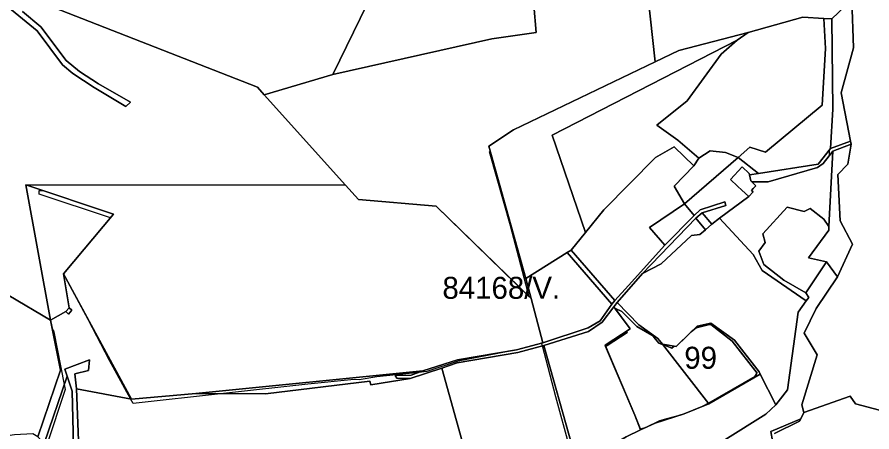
# Model space of a CAD drawing. Extents: x -477304 to -465429, y -1159113 to -1149210.
# Drawn here: x -471814 to -471231, y -1151230 to -1150947 of the extents above; entities that cross this region are included whole.
import ezdxf

# ---------------------------------------------------------------- set-up
doc = ezdxf.new("R2010")
doc.units = 0
for name, color, linetype in [('BPEJ_s', 7, 'Continuous'), ('ostatni_s', 7, 'Continuous'), ('PUPFL_s', 7, 'Continuous'), ('trav_porost_s', 7, 'Continuous'), ('voda_s', 7, 'Continuous')]:
    doc.layers.add(name, color=color, linetype=linetype)

msp = doc.modelspace()

# ---------------------------------------------------------------- linework, layer by layer
at = {"layer": 'BPEJ_s'}
for points in [[(-471437.58, -1151240.24), (-471446.73, -1151206.14), (-471456.05, -1151171.39), (-471456.56, -1151169.48), (-471460.78, -1151170.54), (-471473.65, -1151173.99), (-471476.21, -1151174.42), (-471479.41, -1151175.23), (-471513.55, -1151181.81), (-471534.89, -1151188.85), (-471540.4, -1151189.43), (-471569.01, -1151192.47), (-471580.96, -1151194.39), (-471584.37, -1151194.18), (-471615.94, -1151197.38), (-471673.59, -1151203.82), (-471735.16, -1151210.7), (-471736.93, -1151207.46), (-471751.19, -1151181.38), (-471765.73, -1151153.39), (-471782.62, -1151122.24), (-471750.71, -1151084.12), (-471799.18, -1151067.89), (-471799.19, -1151065.87), (-471799.19, -1151065.46), (-471796.87, -1151065.46), (-471808.43, -1151061.63), (-471590.33, -1151061.66), (-471581.49, -1151071.5), (-471528.49, -1151076.1), (-471465.04, -1151137.81), (-471477.68, -1151089.53), (-471492.01, -1151039.06), (-471491.49, -1151038.69), (-471492.48, -1151035.13), (-471475.76, -1151024.09), (-471379.12, -1150977.59), (-471362.93, -1150969.99), (-471315.72, -1150957.62), (-471278.47, -1150947.25), (-471264.05, -1150948.13), (-471258.57, -1150948.27), (-471257.9, -1151009.92), (-471259.58, -1151036.67), (-471260.51, -1151037.88), (-471260.29, -1151041.68), (-471257.89, -1151038.63), (-471260.54, -1151090), (-471260.57, -1151092.48), (-471274.53, -1151111.31), (-471262.15, -1151114.11), (-471276.24, -1151135.17), (-471274.35, -1151138.42), (-471276.11, -1151140.72), (-471281.66, -1151148.37), (-471288.85, -1151201.38), (-471290.61, -1151203.63), (-471290.63, -1151203.71), (-471290.64, -1151203.78), (-471291.04, -1151204.17), (-471296.75, -1151211.45), (-471303.66, -1151217.91), (-471331.56, -1151235.48)], [(-471437.58, -1151240.24), (-471446.73, -1151206.14), (-471456.05, -1151171.39), (-471456.56, -1151169.48), (-471460.78, -1151170.54), (-471473.65, -1151173.99), (-471476.21, -1151174.42), (-471479.41, -1151175.23), (-471513.55, -1151181.81), (-471534.89, -1151188.85), (-471540.4, -1151189.43), (-471569.01, -1151192.47), (-471580.96, -1151194.39), (-471584.37, -1151194.18), (-471615.94, -1151197.38), (-471673.59, -1151203.82), (-471735.16, -1151210.7), (-471736.93, -1151207.46), (-471751.19, -1151181.38), (-471765.73, -1151153.39), (-471782.62, -1151122.24), (-471750.71, -1151084.12), (-471799.18, -1151067.89), (-471799.19, -1151065.87), (-471799.19, -1151065.46), (-471796.87, -1151065.46), (-471808.43, -1151061.63), (-471590.33, -1151061.66), (-471581.49, -1151071.5), (-471528.49, -1151076.1), (-471465.04, -1151137.81), (-471477.68, -1151089.53), (-471492.01, -1151039.06), (-471491.49, -1151038.69), (-471492.48, -1151035.13), (-471475.76, -1151024.09), (-471379.12, -1150977.59), (-471362.93, -1150969.99), (-471315.72, -1150957.62), (-471278.47, -1150947.25), (-471264.05, -1150948.13), (-471258.57, -1150948.27)], [(-471258.57, -1150948.27), (-471257.9, -1151009.92), (-471259.58, -1151036.67), (-471260.51, -1151037.88), (-471260.29, -1151041.68), (-471257.89, -1151038.63), (-471260.54, -1151090), (-471260.57, -1151092.48), (-471274.53, -1151111.31), (-471262.15, -1151114.11), (-471276.24, -1151135.17), (-471274.35, -1151138.42), (-471276.11, -1151140.72), (-471281.66, -1151148.37), (-471288.85, -1151201.38), (-471290.61, -1151203.63), (-471290.63, -1151203.71), (-471290.64, -1151203.78), (-471291.04, -1151204.17), (-471296.75, -1151211.45), (-471303.66, -1151217.91), (-471331.56, -1151235.48)], [(-471820.06, -1151136.9), (-471791.51, -1151153.92), (-471790.26, -1151160.11), (-471790.04, -1151160.28), (-471789.8, -1151160.47), (-471789.37, -1151161.75), (-471782.14, -1151197.72), (-471781.48, -1151201.01), (-471794.34, -1151239.37)], [(-471820.06, -1151136.9), (-471791.51, -1151153.92), (-471790.26, -1151160.11), (-471790.04, -1151160.28), (-471789.8, -1151160.47), (-471789.37, -1151161.75), (-471782.14, -1151197.72), (-471781.48, -1151201.01), (-471794.34, -1151239.37)]]:
    msp.add_lwpolyline(points, dxfattribs=at)
for points in [[(-471373.92, -1151170.46), (-471367.64, -1151172.85), (-471366.15, -1151171.59), (-471364.86, -1151171.82), (-471354.54, -1151161.79), (-471351.22, -1151158.98), (-471342.05, -1151156.85), (-471341.19, -1151156.85), (-471326.66, -1151168.2), (-471309.62, -1151189.91), (-471309.9, -1151190.34), (-471311.11, -1151192.26), (-471342.78, -1151210.28), (-471346.93, -1151212.64), (-471359.34, -1151217.73), (-471365.12, -1151219.57), (-471371.34, -1151221.13), (-471376.17, -1151222.34), (-471385.56, -1151227.03), (-471388.98, -1151228.1), (-471389.26, -1151227.81), (-471389.37, -1151227.7), (-471393.03, -1151218.6), (-471412.88, -1151171.85), (-471411.8, -1151171.14), (-471398.15, -1151162.18), (-471398.68, -1151161.37), (-471396.21, -1151159.75), (-471406.47, -1151146.01), (-471406.25, -1151145.76), (-471401.77, -1151147.89), (-471391.53, -1151158.13), (-471381.3, -1151164.1), (-471380.08, -1151165.48), (-471376.6, -1151169.43), (-471374.88, -1151170.09)], [(-471373.92, -1151170.46), (-471374.88, -1151170.09), (-471376.6, -1151169.43), (-471380.08, -1151165.48), (-471381.3, -1151164.1), (-471391.53, -1151158.13), (-471401.77, -1151147.89), (-471406.25, -1151145.76), (-471406.47, -1151146.01), (-471396.21, -1151159.75), (-471398.68, -1151161.37), (-471398.15, -1151162.18), (-471411.8, -1151171.14), (-471412.88, -1151171.85), (-471393.03, -1151218.6), (-471389.37, -1151227.7), (-471389.26, -1151227.81), (-471388.98, -1151228.1), (-471385.56, -1151227.03), (-471376.17, -1151222.34), (-471371.34, -1151221.13), (-471365.12, -1151219.57), (-471359.34, -1151217.73), (-471346.93, -1151212.64), (-471342.78, -1151210.28), (-471311.11, -1151192.26), (-471309.9, -1151190.34), (-471309.62, -1151189.91), (-471326.66, -1151168.2), (-471341.19, -1151156.85), (-471342.05, -1151156.85), (-471351.22, -1151158.98), (-471354.54, -1151161.79), (-471364.86, -1151171.82), (-471366.15, -1151171.59), (-471367.64, -1151172.85)]]:
    msp.add_lwpolyline(points, close=True, dxfattribs=at)
at = {"layer": 'ostatni_s'}
for points in [[(-471810.52, -1150943.3), (-471798.12, -1150953.92), (-471780.87, -1150976.74), (-471771.76, -1150984.27), (-471758.9, -1150992.66), (-471737.04, -1151005.24), (-471740.22, -1151008.12), (-471761.73, -1150995.23), (-471776.37, -1150985.59), (-471783.35, -1150979.71), (-471800.65, -1150956.56), (-471828.29, -1150933.93)], [(-471775.41, -1151258.2), (-471776.85, -1151202.29), (-471780.14, -1151191.91), (-471781.67, -1151187.1), (-471765.03, -1151180.77), (-471765.69, -1151188.02), (-471775.01, -1151190.33), (-471773.71, -1151200.7), (-471771.36, -1151265.38)]]:
    msp.add_lwpolyline(points, dxfattribs=at)
for points in [[(-471302.1, -1151059.59), (-471313.13, -1151059.58), (-471313.89, -1151058.87), (-471314.74, -1151054.69), (-471308.66, -1151053.83), (-471267.84, -1151047.38), (-471259.58, -1151036.67), (-471245.91, -1151031.79), (-471245.5, -1151033.82), (-471257.89, -1151038.63), (-471264.39, -1151046.9), (-471268.25, -1151049.68)], [(-471330.89, -1151075.62), (-471331.51, -1151073.22), (-471348.49, -1151078.57), (-471352.59, -1151082.51), (-471358.99, -1151074.43), (-471322.51, -1151043.01), (-471308.66, -1151053.83), (-471314.74, -1151054.69), (-471314.91, -1151053.89), (-471319.74, -1151049.38), (-471327.76, -1151057.98), (-471322.93, -1151062.49), (-471319.97, -1151065.25), (-471315.31, -1151069.59), (-471335.14, -1151084.22), (-471340.41, -1151088.37), (-471346.99, -1151080.55)], [(-471322.93, -1151062.49), (-471327.76, -1151057.98), (-471319.74, -1151049.38), (-471314.91, -1151053.89), (-471314.74, -1151054.69), (-471313.89, -1151058.87), (-471313.13, -1151059.58), (-471310.39, -1151062.14), (-471312.18, -1151064.06), (-471313.38, -1151065.35), (-471312.29, -1151066.36), (-471315.31, -1151069.59), (-471319.97, -1151065.25)], [(-471397.39, -1151130.26), (-471372.39, -1151102.67), (-471352.59, -1151082.51), (-471348.49, -1151078.57), (-471331.51, -1151073.22), (-471330.89, -1151075.62), (-471346.99, -1151080.55), (-471351.24, -1151084.18), (-471387.62, -1151121.95), (-471405.09, -1151141.87), (-471407.39, -1151144.79), (-471415.18, -1151155.28), (-471424.66, -1151161.45), (-471455.03, -1151171.12), (-471472.84, -1151175.88), (-471514.22, -1151182.9), (-471524.69, -1151186.42), (-471546.29, -1151193.6), (-471555.22, -1151193.32), (-471556.51, -1151191.43), (-471545.61, -1151191.36), (-471537.55, -1151188.38), (-471513.94, -1151180.8), (-471473.65, -1151173.99), (-471455.64, -1151169.16), (-471424.79, -1151159.08), (-471416.67, -1151154.2), (-471408.68, -1151142.96), (-471406.51, -1151140.45)], [(-471340.41, -1151088.37), (-471344.68, -1151092.14), (-471351.24, -1151084.18), (-471346.99, -1151080.55)], [(-471778.89, -1151145.31), (-471776.94, -1151146.98), (-471779.22, -1151149.64), (-471781.17, -1151147.97)]]:
    msp.add_lwpolyline(points, close=True, dxfattribs=at)
at = {"layer": 'PUPFL_s'}
for points in [[(-471248.11, -1150846.73), (-471244.97, -1150935.28), (-471258.57, -1150948.27), (-471264.05, -1150948.13), (-471278.47, -1150947.25), (-471315.72, -1150957.62), (-471362.93, -1150969.99), (-471379.12, -1150977.59), (-471413.29, -1150665.84), (-471367.75, -1150661.21), (-471322.2, -1150656.58), (-471276.94, -1150651.98), (-471231.67, -1150647.38), (-471186.32, -1150639.68), (-471141.11, -1150632), (-471146.97, -1150675.53), (-471160.24, -1150703.61), (-471163.91, -1150737.45), (-471167.03, -1150746.12), (-471210.41, -1150767.84), (-471239.33, -1150802.76), (-471238.3, -1150829.46)], [(-471492.48, -1151035.13), (-471467.35, -1151125.36), (-471463.7, -1151139.11), (-471528.49, -1151076.1), (-471581.49, -1151071.5), (-471590.33, -1151061.66), (-471645.68, -1151000.15), (-471598.84, -1150986.31), (-471490.49, -1150962.1), (-471460.28, -1150957.59), (-471463.48, -1150920.14), (-471566.22, -1150919.17), (-471688.96, -1150719.51), (-471568.88, -1150703.94), (-471579.5, -1150750.84), (-471464.04, -1150745.18), (-471461.41, -1150716.08), (-471462.92, -1150671.76), (-471413.29, -1150665.84), (-471379.12, -1150977.59), (-471475.76, -1151024.09)], [(-471460.28, -1150957.59), (-471490.49, -1150962.1), (-471598.84, -1150986.31), (-471566.22, -1150919.17), (-471463.48, -1150920.14)], [(-471244.97, -1150935.28), (-471243.72, -1150968.11), (-471252.3, -1150998.93), (-471245.91, -1151031.79), (-471259.58, -1151036.67), (-471257.9, -1151009.92), (-471258.57, -1150948.27)], [(-471262.15, -1151114.11), (-471274.53, -1151111.31), (-471260.57, -1151092.48), (-471260.54, -1151090), (-471257.89, -1151038.63), (-471245.5, -1151033.82), (-471247.6, -1151047.44), (-471254.52, -1151054.49), (-471252.88, -1151086.2), (-471244.43, -1151101.92), (-471254.83, -1151124.27)], [(-471791.51, -1151153.92), (-471808.43, -1151061.63), (-471748.51, -1151081.49), (-471782.62, -1151122.24), (-471778.89, -1151145.31), (-471781.17, -1151147.97)], [(-471779.22, -1151149.64), (-471776.94, -1151146.98), (-471778.89, -1151145.31), (-471782.62, -1151122.24), (-471736.36, -1151207.56), (-471773.71, -1151200.7), (-471775.01, -1151190.33), (-471765.69, -1151188.02), (-471765.03, -1151180.77), (-471781.67, -1151187.1), (-471780.14, -1151191.91), (-471795.93, -1151237.79), (-471797.23, -1151236.49), (-471800.09, -1151233.24), (-471784.64, -1151187.81), (-471791.51, -1151153.92), (-471781.17, -1151147.97)], [(-471390.24, -1151156.97), (-471377.32, -1151166.32), (-471374.15, -1151170.16), (-471342.39, -1151210.78), (-471359.34, -1151217.73), (-471378.99, -1151224), (-471389, -1151228.63), (-471393.03, -1151218.6), (-471413.27, -1151170.93), (-471396.21, -1151159.75), (-471407.39, -1151144.79), (-471405.09, -1151141.87)], [(-471374.15, -1151170.16), (-471364.86, -1151171.82), (-471350.48, -1151157.84), (-471341.14, -1151155.87), (-471325.07, -1151167.35), (-471308.17, -1151189.11), (-471307.5, -1151190.53), (-471342.39, -1151210.78)], [(-471504.5, -1151258.39), (-471524.69, -1151186.42), (-471514.22, -1151182.9), (-471472.84, -1151175.88), (-471455.03, -1151171.12), (-471435.61, -1151239.71)], [(-471780.14, -1151191.91), (-471776.85, -1151202.29), (-471775.41, -1151258.2), (-471795.93, -1151237.79)], [(-471545.61, -1151191.36), (-471556.51, -1151191.43), (-471555.22, -1151193.32), (-471546.29, -1151193.6), (-471572.96, -1151197.89), (-471573.7, -1151195.45), (-471644.99, -1151203.97), (-471692.33, -1151203.72), (-471537.55, -1151188.38)]]:
    msp.add_lwpolyline(points, close=True, dxfattribs=at)
for points in [[(-471566.22, -1150919.17), (-471598.84, -1150986.31), (-471645.68, -1151000.15), (-471650.39, -1150994.98), (-471824.27, -1150926.69)], [(-471824.27, -1150926.69), (-471650.39, -1150994.98), (-471645.68, -1151000.15), (-471590.33, -1151061.66), (-471808.43, -1151061.63), (-471791.51, -1151153.92), (-471820.06, -1151136.9)], [(-471828.29, -1150933.93), (-471800.65, -1150956.56), (-471783.35, -1150979.71), (-471776.37, -1150985.59), (-471761.73, -1150995.23), (-471740.22, -1151008.12), (-471737.04, -1151005.24), (-471758.9, -1150992.66), (-471771.76, -1150984.27), (-471780.87, -1150976.74), (-471798.12, -1150953.92), (-471810.52, -1150943.3)], [(-471185.57, -1151225.85), (-471242.44, -1151210.94), (-471245.97, -1151205.58), (-471277.62, -1151216.68), (-471279.12, -1151211.64), (-471268.53, -1151177.34), (-471277.45, -1151162.77), (-471269.2, -1151145.92), (-471254.83, -1151124.27), (-471244.43, -1151101.92), (-471252.88, -1151086.2), (-471254.52, -1151054.49), (-471247.6, -1151047.44), (-471245.5, -1151033.82), (-471245.91, -1151031.79), (-471252.3, -1150998.93), (-471243.72, -1150968.11), (-471244.97, -1150935.28)], [(-471331.56, -1151235.48), (-471303.66, -1151217.91), (-471296.75, -1151211.45), (-471288.85, -1151201.38), (-471281.66, -1151148.37), (-471276.11, -1151140.72), (-471274.35, -1151138.42), (-471276.24, -1151135.17), (-471262.15, -1151114.11), (-471254.83, -1151124.27), (-471269.2, -1151145.92), (-471277.45, -1151162.77), (-471268.53, -1151177.34), (-471279.12, -1151211.64), (-471277.62, -1151216.68), (-471279.8, -1151221.04), (-471300.19, -1151229.63), (-471297.99, -1151242.43)], [(-471771.36, -1151265.38), (-471773.71, -1151200.7), (-471736.36, -1151207.56), (-471692.33, -1151203.72), (-471644.99, -1151203.97), (-471573.7, -1151195.45), (-471572.96, -1151197.89), (-471546.29, -1151193.6), (-471524.69, -1151186.42), (-471504.5, -1151258.39)], [(-471297.6, -1151231.09), (-471280.72, -1151222.61), (-471279.8, -1151221.04), (-471277.62, -1151216.68), (-471245.97, -1151205.58), (-471242.44, -1151210.94), (-471185.57, -1151225.85)]]:
    msp.add_lwpolyline(points, dxfattribs=at)
at = {"layer": 'trav_porost_s'}
for points in [[(-471262.88, -1150968.68), (-471265.09, -1151007.26), (-471303.72, -1151039.25), (-471314.55, -1151035.96), (-471322.51, -1151043.01), (-471331.17, -1151039.55), (-471341.46, -1151038.34), (-471349.39, -1151043.29), (-471363.67, -1151031.04), (-471377.89, -1151020.88), (-471357.31, -1151004.24), (-471334.12, -1150972.38), (-471323.24, -1150962.97), (-471315.72, -1150957.62), (-471278.47, -1150947.25), (-471264.05, -1150948.13)], [(-471257.9, -1151009.92), (-471259.58, -1151036.67), (-471267.84, -1151047.38), (-471308.66, -1151053.83), (-471322.51, -1151043.01), (-471314.55, -1151035.96), (-471303.72, -1151039.25), (-471265.09, -1151007.26), (-471262.88, -1150968.68), (-471264.05, -1150948.13), (-471258.57, -1150948.27)], [(-471449.31, -1151027.63), (-471426.68, -1151094.1), (-471436.29, -1151106), (-471439.11, -1151107.78), (-471467.35, -1151125.36), (-471492.48, -1151035.13), (-471475.76, -1151024.09), (-471379.12, -1150977.59), (-471362.93, -1150969.99), (-471315.72, -1150957.62), (-471323.24, -1150962.97)], [(-471377.89, -1151020.88), (-471363.67, -1151031.04), (-471349.39, -1151043.29), (-471352.63, -1151048.69), (-471366.12, -1151035.56), (-471378.8, -1151042.91), (-471414.16, -1151078.48), (-471426.68, -1151094.1), (-471449.31, -1151027.63), (-471323.24, -1150962.97), (-471334.12, -1150972.38), (-471357.31, -1151004.24)], [(-471382.95, -1151090.55), (-471372.39, -1151102.67), (-471397.39, -1151130.26), (-471406.51, -1151140.45), (-471436.29, -1151106), (-471426.68, -1151094.1), (-471414.16, -1151078.48), (-471378.8, -1151042.91), (-471366.12, -1151035.56), (-471352.63, -1151048.69), (-471366.04, -1151062.51), (-471358.99, -1151074.43)], [(-471352.63, -1151048.69), (-471349.39, -1151043.29), (-471341.46, -1151038.34), (-471331.17, -1151039.55), (-471322.51, -1151043.01), (-471358.99, -1151074.43), (-471366.04, -1151062.51)], [(-471276.24, -1151135.17), (-471274.35, -1151138.42), (-471276.11, -1151140.72), (-471306.17, -1151119.95), (-471312.26, -1151108.98), (-471335.14, -1151084.22), (-471315.31, -1151069.59), (-471312.29, -1151066.36), (-471313.38, -1151065.35), (-471312.18, -1151064.06), (-471310.39, -1151062.14), (-471313.13, -1151059.58), (-471302.1, -1151059.59), (-471268.25, -1151049.68), (-471264.39, -1151046.9), (-471257.89, -1151038.63), (-471260.54, -1151090), (-471263.97, -1151084.85), (-471273.47, -1151077.75), (-471277.47, -1151079.78), (-471289.11, -1151076.8), (-471305.61, -1151095.06), (-471303.99, -1151100.82), (-471308.39, -1151106.78), (-471305.06, -1151115.85), (-471291.28, -1151126.59)], [(-471513.94, -1151180.8), (-471537.55, -1151188.38), (-471692.33, -1151203.72), (-471736.36, -1151207.56), (-471782.62, -1151122.24), (-471748.51, -1151081.49), (-471808.43, -1151061.63), (-471590.33, -1151061.66), (-471581.49, -1151071.5), (-471528.49, -1151076.1), (-471463.7, -1151139.11), (-471455.64, -1151169.16), (-471473.65, -1151173.99)], [(-471352.59, -1151082.51), (-471372.39, -1151102.67), (-471382.95, -1151090.55), (-471358.99, -1151074.43)], [(-471260.57, -1151092.48), (-471274.53, -1151111.31), (-471262.15, -1151114.11), (-471276.24, -1151135.17), (-471291.28, -1151126.59), (-471305.06, -1151115.85), (-471308.39, -1151106.78), (-471303.99, -1151100.82), (-471305.61, -1151095.06), (-471289.11, -1151076.8), (-471277.47, -1151079.78), (-471273.47, -1151077.75), (-471263.97, -1151084.85), (-471260.54, -1151090)], [(-471281.66, -1151148.37), (-471288.85, -1151201.38), (-471296.75, -1151211.45), (-471307.5, -1151190.53), (-471308.17, -1151189.11), (-471325.07, -1151167.35), (-471341.14, -1151155.87), (-471350.48, -1151157.84), (-471364.86, -1151171.82), (-471374.15, -1151170.16), (-471377.32, -1151166.32), (-471390.24, -1151156.97), (-471405.09, -1151141.87), (-471387.62, -1151121.95), (-471375.1, -1151115.34), (-471354.31, -1151096.08), (-471348.51, -1151095.46), (-471344.68, -1151092.14), (-471340.41, -1151088.37), (-471335.14, -1151084.22), (-471312.26, -1151108.98), (-471306.17, -1151119.95), (-471276.11, -1151140.72)], [(-471351.24, -1151084.18), (-471344.68, -1151092.14), (-471348.51, -1151095.46), (-471354.31, -1151096.08), (-471375.1, -1151115.34), (-471387.62, -1151121.95)], [(-471467.35, -1151125.36), (-471439.11, -1151107.78), (-471408.68, -1151142.96), (-471416.67, -1151154.2), (-471424.79, -1151159.08), (-471455.64, -1151169.16), (-471463.7, -1151139.11)], [(-471436.29, -1151106), (-471406.51, -1151140.45), (-471408.68, -1151142.96), (-471439.11, -1151107.78)], [(-471791.51, -1151153.92), (-471784.64, -1151187.81), (-471800.09, -1151233.24), (-471803.67, -1151231.32), (-471816.12, -1151232.03), (-471829.77, -1151233.94), (-471857.39, -1151237.6), (-471856.95, -1151236.65), (-471845.54, -1151235.53), (-471840.27, -1151235.02), (-471837.56, -1151219.16), (-471842.24, -1151217.4), (-471847.82, -1151215.29), (-471838.4, -1151186), (-471820.06, -1151136.9)], [(-471424.19, -1151284.14), (-471435.61, -1151239.71), (-471455.03, -1151171.12), (-471424.66, -1151161.45), (-471415.18, -1151155.28), (-471407.39, -1151144.79), (-471396.21, -1151159.75), (-471413.27, -1151170.93), (-471393.03, -1151218.6), (-471389, -1151228.63), (-471398.93, -1151233.4), (-471421.48, -1151246.53), (-471412.68, -1151280.38)], [(-471398.93, -1151233.4), (-471389, -1151228.63), (-471378.99, -1151224), (-471359.34, -1151217.73), (-471342.39, -1151210.78), (-471307.5, -1151190.53), (-471296.75, -1151211.45), (-471303.66, -1151217.91), (-471331.56, -1151235.48), (-471372.22, -1151257.85), (-471405.2, -1151278.61), (-471412.68, -1151280.38), (-471421.48, -1151246.53)]]:
    msp.add_lwpolyline(points, close=True, dxfattribs=at)
at = {"layer": 'voda_s'}
msp.add_lwpolyline([(-471297.99, -1151242.43), (-471300.19, -1151229.63), (-471279.8, -1151221.04), (-471280.72, -1151222.61), (-471297.6, -1151231.09)], dxfattribs=at)

# ---------------------------------------------------------------- texts
at = {"layer": 'BPEJ_s'}
for s, p in [('84168/V.', (-471524.19, -1151139.26)), ('99', (-471359.22, -1151186.93))]:
    msp.add_text(s, height=15, dxfattribs=at).set_placement(p)

doc.saveas('drawing.dxf')
